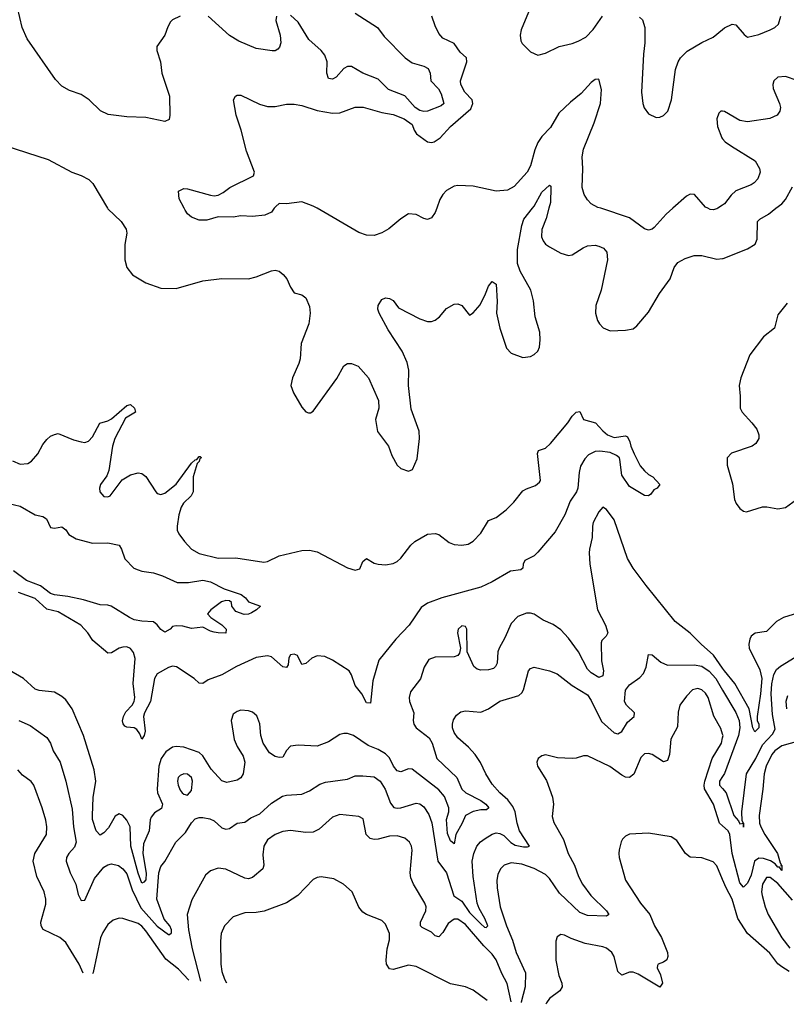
# Model space of a CAD drawing. Header units: inches. Extents: x 1173000 to 1307049, y 522583 to 678455.
# Tile 258 of 617: x 1256308 to 1260334, y 525818 to 530991. Entities that reach past the tile are written whole.
import ezdxf

# ---------------------------------------------------------------- set-up
doc = ezdxf.new("R2010")
doc.units = ezdxf.units.IN
doc.header["$MEASUREMENT"] = 0
for name, color, linetype in [('B2552', 7, 'Continuous'), ('B2553', 7, 'Continuous'), ('B2562', 7, 'Continuous'), ('B2563', 7, 'Continuous')]:
    doc.layers.add(name, color=color, linetype=linetype)

msp = doc.modelspace()

# ---------------------------------------------------------------- linework, layer by layer
at = {"layer": 'B2552', "color": 5}
for points, elevation in [([(1256768.4, 530000), (1256770, 529997.3), (1256840.7, 529930), (1256867.7, 529890), (1256870.6, 529870), (1256860.4, 529810), (1256859.3, 529730), (1256870.5, 529690), (1256900.5, 529650), (1256970, 529608.8), (1257050, 529581.1), (1257130, 529579.6), (1257270, 529619.3), (1257370, 529632.2), (1257510, 529630.2), (1257550, 529640.2), (1257630, 529671.1), (1257650, 529675), (1257670, 529670.2), (1257692.5, 529652.5), (1257710.4, 529630), (1257730, 529586), (1257750, 529556), (1257790, 529545.5), (1257810, 529530.5), (1257830, 529484.7), (1257834.4, 529450), (1257826.8, 529393.2), (1257786.3, 529290), (1257781.5, 529210), (1257774.6, 529185.4), (1257740.3, 529110), (1257731.8, 529070), (1257745.7, 529030), (1257790, 528954.8), (1257810, 528930.8), (1257825.5, 528925.5), (1257834.5, 528925.5), (1257850, 528934.8), (1257973.6, 529106.4), (1258010, 529172.4), (1258030, 529184.9), (1258050, 529185.3), (1258084.9, 529170), (1258139.6, 529110), (1258191.6, 528990), (1258194, 528950), (1258177.3, 528890), (1258188, 528828), (1258244.2, 528750), (1258262.3, 528702.3), (1258290, 528650.8), (1258310, 528633.4), (1258350, 528619.1), (1258371.6, 528628.4), (1258396.2, 528683.8), (1258408.5, 528790), (1258406, 528830), (1258364.1, 528944.1), (1258349.8, 529070), (1258351.9, 529150), (1258342.4, 529190), (1258316.8, 529250), (1258242.4, 529362.4), (1258195.8, 529450), (1258189.8, 529470), (1258191.3, 529490), (1258210, 529520.5), (1258230, 529530.3), (1258250, 529526.4), (1258270, 529515.5), (1258297.3, 529477.3), (1258410, 529419.1), (1258450, 529405.4), (1258470, 529405.4), (1258490, 529412.6), (1258512.4, 529430), (1258550, 529473.7), (1258590, 529497.1), (1258610, 529498), (1258630.3, 529490.3), (1258670, 529438), (1258690, 529450.8), (1258726.9, 529493.1), (1258755.1, 529550), (1258770, 529591.3), (1258790, 529616), (1258810, 529602), (1258814.9, 529510), (1258812, 529450), (1258830.3, 529370), (1258865.2, 529265.2), (1258890, 529239.5), (1258950, 529216.5), (1258990, 529221.1), (1259010, 529232.2), (1259029.8, 529250.2), (1259038.5, 529270), (1259042.3, 529310), (1259039.6, 529350), (1259016, 529430), (1259006.7, 529513.3), (1258993.4, 529570), (1258937, 529670), (1258921.8, 529710), (1258923.2, 529783.2), (1258944.5, 529910), (1258956.4, 529943.6), (1259001.2, 530000)], 720), ([(1257645.3, 530000), (1257630, 529979.1), (1257595.3, 529964.7), (1257530, 529956.3), (1257470, 529960.5), (1257430, 529953.4), (1257350, 529955.5), (1257290, 529938.4), (1257250, 529937.1), (1257210, 529954), (1257190, 529970.8), (1257176.3, 529990), (1257171.2, 530000)], 740), ([(1258498.1, 530000), (1258490, 529977.3), (1258470, 529950.5), (1258450, 529941.6), (1258430, 529946), (1258390, 529968.4), (1258350, 529970.3), (1258310, 529944.9), (1258247.6, 529892.4), (1258210, 529871.8), (1258170, 529857), (1258130, 529859.5), (1258090, 529873.7), (1257871.1, 530000)], 740), ([(1259087.9, 530000), (1259073.7, 529946.3), (1259050, 529889.5), (1259047.9, 529850), (1259057.6, 529830), (1259070, 529812.3), (1259090, 529798.2), (1259150, 529764.7), (1259190, 529752.4), (1259210, 529754.9), (1259266.8, 529793.2), (1259290, 529802.6), (1259330, 529806), (1259350, 529802), (1259374, 529790), (1259391.5, 529770), (1259395.8, 529730), (1259362.3, 529570), (1259334.7, 529490), (1259332.9, 529450), (1259343.1, 529410), (1259352.7, 529392.7), (1259372.7, 529372.7), (1259410, 529356.5), (1259490, 529359.6), (1259530, 529367.4), (1259550, 529382), (1259610, 529454), (1259668, 529552), (1259724.7, 529630), (1259744.7, 529690), (1259764.9, 529715.1), (1259803.9, 529736.1), (1259850, 529753), (1259890, 529751.8), (1259970, 529732.6), (1260000, 529736.9)], 720), ([(1259737.5, 530000), (1259703.1, 529970), (1259641.1, 529898.9), (1259630, 529890.3), (1259610, 529884.6), (1259590, 529892.9), (1259510, 529949.3), (1259360.1, 530000)], 740), ([(1259974.5, 530000), (1259970, 529997.1), (1259950, 529992.7), (1259934.6, 529994.6), (1259922.5, 530000)], 740), ([(1256270, 528672.8), (1256310, 528656.1), (1256350, 528659.6), (1256370, 528671.6), (1256403.5, 528710), (1256430, 528759.3), (1256450, 528786.4), (1256470, 528803.7), (1256490, 528812.4), (1256510, 528816.4), (1256590, 528783), (1256630, 528773), (1256650, 528770.5), (1256670, 528777.1), (1256690, 528799.3), (1256728.9, 528871.1), (1256770, 528883.2), (1256790, 528894.5), (1256870, 528964.2), (1256890, 528968.9), (1256910.3, 528950), (1256915.8, 528930), (1256863.1, 528896.9), (1256808.2, 528790), (1256795.7, 528750), (1256776.9, 528623.1), (1256765.1, 528594.9), (1256733, 528550), (1256727.2, 528530), (1256728.8, 528510), (1256750, 528486), (1256770, 528483.8), (1256784, 528490), (1256845.7, 528574.3), (1256890, 528599.6), (1256930, 528610.3), (1256950, 528606.7), (1256970, 528590.4), (1257022.4, 528510), (1257030, 528501.6), (1257050, 528495.8), (1257070, 528504.4), (1257130, 528550.2), (1257210, 528661.3), (1257230, 528679.5), (1257238.8, 528681.2), (1257250, 528696), (1257256.5, 528696.5), (1257262, 528690), (1257254.4, 528685.6), (1257250.2, 528670), (1257240.5, 528659.5), (1257218.3, 528590), (1257218.5, 528510), (1257208.4, 528490), (1257168.8, 528451.2), (1257156.3, 528430), (1257143, 528390), (1257134.5, 528330), (1257135.5, 528310), (1257143.2, 528290), (1257172.9, 528250), (1257210.3, 528210), (1257250, 528187.3), (1257350, 528162.9), (1257443.8, 528163.8), (1257590, 528140.7), (1257610, 528145.4), (1257670, 528173.8), (1257790, 528202.4), (1257830, 528204.6), (1257870, 528195.5), (1258030, 528111.8), (1258070, 528099.1), (1258094.4, 528105.6), (1258110, 528144), (1258130, 528160.5), (1258170, 528135.6), (1258190.8, 528130.8), (1258230, 528127.3), (1258270, 528134.7), (1258290, 528144.8), (1258310, 528162.4), (1258361.8, 528230), (1258383.2, 528250), (1258450, 528288), (1258490, 528291.9), (1258510, 528286.8), (1258563.7, 528243.7), (1258590, 528233.3), (1258630, 528230.5), (1258663.6, 528236.4), (1258690, 528251.7), (1258730, 528292.7), (1258770, 528360.2), (1258810, 528375.2), (1258863.7, 528416.3), (1258903.9, 528456.1), (1258950, 528515.3), (1258970, 528527.2), (1259016.5, 528543.5), (1259038.4, 528561.6), (1259042.6, 528570), (1259027.8, 528712.2), (1259032.4, 528727.6), (1259070, 528740.7), (1259096.2, 528763.8), (1259187.7, 528872.3), (1259210, 528907.8), (1259230, 528928.5), (1259250, 528933), (1259270, 528890.8), (1259333, 528873), (1259370.7, 528830.7), (1259396, 528810), (1259430, 528795.5), (1259490, 528804.9), (1259499.5, 528799.5), (1259513.3, 528773.3), (1259517.8, 528750), (1259534.7, 528710), (1259567.4, 528647.4), (1259590, 528620.3), (1259610, 528602), (1259634, 528590), (1259670.3, 528550), (1259656, 528530), (1259639.1, 528520.9), (1259622, 528498), (1259610.9, 528489.1), (1259590, 528491.6), (1259510, 528539.5), (1259470, 528598), (1259460.1, 528680.1), (1259457.4, 528690), (1259442.4, 528702.4), (1259410, 528717.7), (1259355.8, 528724.2), (1259330, 528723.1), (1259295.5, 528704.5), (1259275.6, 528684.4), (1259254, 528646), (1259247, 528613), (1259240.1, 528530), (1259232.7, 528510), (1259198.8, 528461.2), (1259171.9, 528390), (1259120, 528300), (1259030, 528193), (1259010, 528175.2), (1258961.5, 528150), (1258953, 528130), (1258951, 528109), (1258939.2, 528100.8), (1258885.7, 528094.3), (1258790, 528037.3), (1258730.4, 528010), (1258525.8, 527954.2), (1258450, 527925.2), (1258416.4, 527903.6), (1258352.7, 527810), (1258283, 527737), (1258194.1, 527625.9), (1258163, 527517), (1258150, 527399.7), (1258130, 527402), (1258104.1, 527450), (1258070, 527492.6), (1258049.9, 527550), (1258038.5, 527570), (1257950, 527626.7), (1257910, 527645.8), (1257870, 527648.5), (1257842.8, 527637.2), (1257810, 527608.4), (1257790, 527604.2), (1257767.8, 527650), (1257750, 527658.5), (1257730, 527655), (1257721.3, 527638.7), (1257718, 527602), (1257710, 527587.1), (1257690, 527591.9), (1257630, 527643.7), (1257609.9, 527649.9), (1257550, 527641.1), (1257446.6, 527593.4), (1257370, 527549.1), (1257297.6, 527522.4), (1257270, 527503.5), (1257250, 527506), (1257223.9, 527530), (1257131.4, 527591.4), (1257110, 527594.8), (1257090, 527587.9), (1257030, 527553.7), (1257015.1, 527530), (1256995, 527410), (1256962.9, 527350), (1256958.2, 527330), (1256966.3, 527253.7), (1256960.9, 527230), (1256950, 527212.2), (1256939.6, 527239.6), (1256922.6, 527262.6), (1256910, 527271.1), (1256870, 527274.3), (1256860.2, 527280.2), (1256851.4, 527291.4), (1256848.5, 527308.5), (1256852.6, 527330), (1256865.6, 527354.4), (1256898.6, 527390), (1256909.4, 527410), (1256912.3, 527430), (1256903.8, 527503.8), (1256914.4, 527634.4), (1256906, 527666), (1256890, 527686.9), (1256870, 527696.4), (1256850, 527695.5), (1256830, 527688.8), (1256790, 527664.8), (1256770, 527663.1), (1256691.6, 527730), (1256665.8, 527770), (1256629.7, 527810), (1256510, 527880.2), (1256450, 527893.4), (1256390, 527951.1), (1256301, 527981)], 680), ([(1256190, 528463.7), (1256310, 528434.9), (1256390, 528390.3), (1256430, 528381.3), (1256448.8, 528368.8), (1256470, 528324), (1256490, 528319.1), (1256530, 528326.8), (1256550, 528311), (1256566.3, 528286.3), (1256604.2, 528264.2), (1256690, 528240.7), (1256770, 528242.4), (1256830, 528230.7), (1256842, 528210), (1256859.5, 528159.5), (1256907.7, 528110), (1256930, 528100.4), (1256950, 528093.4), (1257010, 528086), (1257058, 528070), (1257134.6, 528034.6), (1257194.6, 528034.6), (1257270, 528047.1), (1257310, 528037.6), (1257381.6, 528001.6), (1257470.8, 527970.8), (1257494.1, 527954.1), (1257510, 527932.4), (1257572, 527910), (1257551, 527890), (1257525.5, 527874.5), (1257510, 527868), (1257486.7, 527866.7), (1257442.4, 527882.4), (1257422, 527910), (1257419.6, 527930), (1257410, 527938.7), (1257390, 527939.6), (1257367.7, 527932.3), (1257312, 527890), (1257294, 527870), (1257312, 527850), (1257370, 527811.3), (1257392, 527790), (1257390, 527769), (1257350.9, 527769.1), (1257330, 527774), (1257310, 527779), (1257270, 527799), (1257210, 527793.2), (1257164.7, 527804.7), (1257130, 527806.9), (1257110, 527802.4), (1257097.6, 527790), (1257070, 527774.3), (1257050, 527787.4), (1257030, 527812.6), (1257010, 527827.7), (1256949.5, 527830.5), (1256910, 527838.5), (1256884.1, 527850), (1256788.7, 527910), (1256770, 527915.6), (1256730, 527917.6), (1256643.6, 527943.6), (1256561.2, 527961.2), (1256490, 527969.1), (1256470, 527976.4), (1256417.2, 528017.2), (1256344.5, 528044.5), (1256274.8, 528094.8)], 660), ([(1260000, 527584.4), (1259952.8, 527652.8), (1259887, 527710), (1259830, 527768.6), (1259750, 527829.7), (1259598.8, 528018.8), (1259530.8, 528110), (1259501.1, 528161.1), (1259430, 528363), (1259390, 528417.7), (1259370, 528429.6), (1259350, 528405.1), (1259320.2, 528350), (1259315.9, 528330), (1259315.2, 528270), (1259300.3, 528210), (1259299.6, 528190), (1259303.1, 528130), (1259343.5, 527890), (1259384.6, 527810), (1259396.5, 527770), (1259388.3, 527751.7), (1259365.5, 527730), (1259362.7, 527717.3), (1259363.1, 527623.1), (1259373.5, 527570), (1259370, 527543.6), (1259350, 527534.5), (1259310, 527559.9), (1259290, 527579), (1259242.9, 527670), (1259190, 527741.1), (1259150, 527785.8), (1259110, 527813.9), (1259056.7, 527836.7), (1259010, 527867.2), (1258990, 527873.6), (1258970, 527873.7), (1258924.1, 527855.9), (1258890, 527819.7), (1258856.7, 527743.3), (1258825.5, 527690), (1258819.8, 527670), (1258816.3, 527610), (1258807.7, 527592.3), (1258796.7, 527583.3), (1258770, 527574.9), (1258730, 527573), (1258710, 527578.2), (1258692.5, 527592.5), (1258657.4, 527670), (1258656.8, 527790), (1258650, 527802.4), (1258630, 527807.3), (1258610.5, 527790), (1258607, 527770), (1258623, 527690), (1258617.6, 527662.4), (1258608.5, 527651.5), (1258590, 527644.2), (1258490, 527642.7), (1258456.9, 527630), (1258431.9, 527590), (1258412.5, 527527.5), (1258360.6, 527459.4), (1258353.8, 527430), (1258355.8, 527410), (1258377.3, 527350), (1258374, 527310), (1258378, 527290), (1258391.1, 527270), (1258458.3, 527218.3), (1258474, 527190), (1258499.5, 527110), (1258604.1, 527010), (1258630, 526949.4), (1258651.3, 526930), (1258729.1, 526890), (1258756.6, 526870), (1258772.4, 526850), (1258759.3, 526840.7), (1258730, 526840.7), (1258689.2, 526830.8), (1258648.9, 526811.1), (1258632.1, 526770), (1258598.9, 526710), (1258590, 526662), (1258570, 526677.2), (1258555.3, 526715.3), (1258549.9, 526790), (1258561.4, 526830), (1258561.5, 526850), (1258539.3, 526910), (1258510, 526945), (1258370, 527053.7), (1258350, 527055.8), (1258310, 527039.1), (1258290, 527044.5), (1258271.7, 527070), (1258250, 527113.3), (1258230, 527134.5), (1258190, 527157.7), (1258137.4, 527177.4), (1258060.5, 527230), (1258030, 527240.7), (1258010, 527241.5), (1257990, 527235), (1257930, 527198), (1257870, 527174), (1257770, 527180.3), (1257730, 527174.2), (1257710, 527151.5), (1257690, 527116.9), (1257670, 527115), (1257650, 527119.8), (1257619.2, 527139.2), (1257586.2, 527190), (1257574.4, 527230), (1257570, 527292.7), (1257553.6, 527333.6), (1257530, 527352.8), (1257510, 527360.3), (1257470, 527363.1), (1257450, 527356.4), (1257430, 527342.4), (1257419.3, 527310), (1257434.8, 527210), (1257450, 527173.4), (1257482.4, 527122.4), (1257490.1, 527090.1), (1257481.1, 527030), (1257470, 527008), (1257450, 526995.6), (1257396.5, 526983.5), (1257370, 526993.3), (1257313.2, 527053.2), (1257270, 527123.5), (1257250, 527142), (1257170, 527169.9), (1257130, 527173), (1257110, 527169), (1257075.2, 527144.8), (1257050.7, 527110), (1257039.5, 527070), (1257030.5, 526950), (1257032.4, 526930), (1257057.8, 526870), (1257057, 526863), (1257052.2, 526847.8), (1257015.9, 526824.1), (1256998, 526802), (1256992.8, 526787.2), (1256988.8, 526730), (1256958.5, 526661.5), (1256955.5, 526610), (1256972.4, 526507.6), (1256970, 526472.7), (1256960.5, 526459.5), (1256950, 526455.1), (1256930, 526508.2), (1256891, 526650), (1256888.9, 526750), (1256870, 526786.5), (1256850, 526809.8), (1256830, 526819.1), (1256810, 526807.1), (1256774, 526746), (1256750, 526718.9), (1256730, 526707.4), (1256710, 526729.5), (1256690.9, 526790), (1256689.5, 526810), (1256694.6, 526905.4), (1256707.5, 526990), (1256698.4, 527050), (1256642.4, 527230), (1256582.9, 527370), (1256550, 527417.2), (1256530, 527435.3), (1256490, 527457.4), (1256410, 527466.8), (1256390, 527473.5), (1256328, 527530), (1256253.2, 527573.2)], 720), ([(1256303.1, 527310), (1256362.3, 527282.3), (1256450, 527220.5), (1256469.7, 527190), (1256483.9, 527150), (1256519.8, 527090), (1256550.6, 526990), (1256583.6, 526843.6), (1256591.2, 526750), (1256604.2, 526670), (1256596.2, 526643.8), (1256565.3, 526610), (1256553.6, 526590), (1256551.6, 526570), (1256573.6, 526510), (1256603.4, 526450), (1256615.5, 526395.5), (1256630, 526364.5), (1256650, 526365.1), (1256700.5, 526479.5), (1256750, 526538.2), (1256770, 526550.9), (1256790, 526556.4), (1256827.6, 526547.6), (1256850, 526529.7), (1256870, 526503.9), (1256899.2, 526419.2), (1256944.4, 526324.4), (1257030, 526228.8), (1257090, 526184.7), (1257094.9, 526185.1), (1257105.7, 526194.3), (1257105, 526210), (1257095.8, 526230), (1257066.4, 526266.4), (1257028.8, 526370), (1257038.2, 526510), (1257050, 526541.6), (1257070.9, 526569.1), (1257127.2, 526670), (1257179.3, 526720.7), (1257210, 526772.3), (1257230, 526792.3), (1257250, 526799.6), (1257270, 526800.5), (1257306.4, 526793.6), (1257330, 526781.7), (1257370, 526746.4), (1257390, 526738), (1257410, 526742.2), (1257450, 526769.8), (1257490, 526775.1), (1257521.6, 526798.4), (1257570, 526818.9), (1257630, 526875.8), (1257688.2, 526911.8), (1257710, 526917.7), (1257790, 526921.8), (1257830, 526939.3), (1257884.2, 526975.8), (1257913.7, 526986.3), (1258030, 527001.6), (1258070, 527018), (1258110, 527019.4), (1258170, 527012.9), (1258201.5, 526990), (1258228, 526948), (1258255.6, 526875.6), (1258273.1, 526853.1), (1258290, 526848.1), (1258310, 526850.7), (1258390, 526874.3), (1258410, 526871.6), (1258430, 526855.6), (1258456.1, 526816.1), (1258472, 526772), (1258503.4, 526570), (1258550.4, 526510), (1258589, 526389), (1258630, 526359.6), (1258670, 526301.3), (1258730, 526241), (1258750, 526223.7), (1258757.3, 526222.7), (1258766.4, 526230), (1258751, 526270), (1258721.1, 526321.1), (1258711.3, 526350), (1258689.6, 526489.6), (1258683.9, 526570), (1258692.7, 526610), (1258709.5, 526650), (1258728.4, 526671.6), (1258753.2, 526690), (1258790, 526712.9), (1258810, 526718.5), (1258830, 526715.7), (1258850, 526705.9), (1258887.8, 526667.8), (1258910, 526654.1), (1258954.7, 526645.3), (1258975.1, 526644.9), (1258985.5, 526650), (1258933.7, 526730), (1258921, 526770), (1258911, 526830), (1258898.2, 526858.2), (1258872.3, 526892.3), (1258829.3, 526930), (1258790, 526974.9), (1258755.8, 527030), (1258728.4, 527088.4), (1258700.3, 527130), (1258665.7, 527170), (1258610, 527218.7), (1258590, 527246), (1258581.8, 527270), (1258581.8, 527290), (1258587.1, 527312.9), (1258602.4, 527337.6), (1258625.5, 527354.5), (1258650, 527360.2), (1258730, 527353.5), (1258770, 527371.1), (1258829.4, 527410.6), (1258930, 527440.8), (1258945.5, 527454.5), (1258953.2, 527470), (1258980.5, 527570), (1258990, 527582.7), (1259010.5, 527589.5), (1259090, 527569.7), (1259130, 527554.7), (1259210, 527492.9), (1259290, 527443.5), (1259310, 527414), (1259363.9, 527303.9), (1259430, 527245.2), (1259450, 527239.5), (1259470, 527251.2), (1259499.6, 527300.4), (1259534.9, 527330), (1259537.8, 527350), (1259494.3, 527390), (1259483.9, 527410), (1259490, 527469), (1259510, 527496.9), (1259564.8, 527535.2), (1259583.9, 527556.1), (1259597.8, 527590), (1259610, 527656), (1259630, 527655.1), (1259675.4, 527615.4), (1259710, 527599.8), (1259850, 527601.1), (1259890, 527595.2), (1259930, 527569.4), (1259963.6, 527530), (1260000, 527468.7)], 740), ([(1260000, 527237.4), (1259990, 527266.6), (1259952.9, 527332.9), (1259923.2, 527430), (1259910, 527452.2), (1259890, 527470.8), (1259870, 527477.6), (1259842.4, 527470), (1259810, 527436.9), (1259775, 527390), (1259766.1, 527353.9), (1259763.7, 527276.3), (1259728.7, 527211.3), (1259721, 527130), (1259710, 527098.4), (1259690, 527093), (1259630, 527131.3), (1259610, 527136.9), (1259590, 527133.6), (1259570, 527115.1), (1259532.8, 527027.2), (1259510.7, 527010), (1259490, 527012), (1259470, 527021.4), (1259407.7, 527067.7), (1259290, 527124), (1259270, 527124), (1259230, 527111.2), (1259210, 527109.7), (1259133, 527113), (1259070, 527129.4), (1259050, 527123.7), (1259030.8, 527110), (1259023.8, 527090), (1259027, 527070), (1259074.8, 526994.8), (1259106.7, 526906.7), (1259111.1, 526870), (1259104.8, 526804.8), (1259113.1, 526773.1), (1259164.8, 526684.8), (1259188.6, 526611.4), (1259222.3, 526550), (1259243.2, 526490), (1259264, 526450), (1259307.9, 526390), (1259390.2, 526310), (1259401.6, 526290), (1259390, 526281.3), (1259290, 526284.9), (1259250, 526301.4), (1259143.1, 526403.1), (1259090, 526478.9), (1259070, 526499.9), (1259010, 526531.3), (1258945.8, 526554.2), (1258890, 526562.2), (1258852.7, 526550), (1258833.1, 526530), (1258820, 526500), (1258814.4, 526470), (1258816.2, 526430), (1258831.9, 526330), (1258864.8, 526230), (1258896.1, 526156.1), (1258916, 526090), (1258964.2, 525984.2), (1258962.2, 525910), (1258941.9, 525830), (1258942.4, 525827.2)], 760), ([(1260000, 526755.7), (1259983.7, 526770), (1259952.2, 526870), (1259905, 526950), (1259902.6, 526970), (1259907.1, 526990), (1259944.7, 527110), (1259993.3, 527190), (1260000, 527219)], 760), ([(1256640.7, 525982.5), (1256619.8, 526030), (1256550, 526143.5), (1256518.7, 526170), (1256430.8, 526210.8), (1256420.4, 526230), (1256419.2, 526250), (1256444.9, 526344.9), (1256446, 526370), (1256436, 526410), (1256398.5, 526490), (1256379.2, 526570), (1256387.2, 526610), (1256447.9, 526710), (1256451.3, 526750), (1256445.6, 526785.6), (1256426.6, 526850), (1256382, 526970), (1256368.1, 526988.1), (1256322.9, 527022.9), (1256298.5, 527050)], 760), ([(1260000, 527015.7), (1259983.8, 526990), (1259983.8, 526970), (1260000, 526951.5)], 740), ([(1258888.6, 525830.8), (1258868.6, 525928.6), (1258840.1, 525980.1), (1258810, 526051.3), (1258790, 526081.7), (1258744.9, 526124.9), (1258650, 526238.3), (1258610, 526266), (1258590, 526265.4), (1258557.7, 526242.3), (1258530, 526195.4), (1258510, 526172.4), (1258490, 526178), (1258470, 526196.8), (1258421.6, 526221.6), (1258413.6, 526230), (1258413.7, 526250), (1258441, 526310), (1258442.2, 526330), (1258435.1, 526350), (1258376.3, 526450), (1258363.1, 526483.1), (1258359.3, 526510), (1258368.5, 526628.5), (1258365, 526650), (1258355.5, 526670), (1258330.9, 526690.9), (1258290, 526703.4), (1258250, 526701.7), (1258190, 526686.3), (1258170, 526684.7), (1258149.3, 526689.3), (1258127.3, 526710), (1258112.1, 526792.1), (1258090, 526805.1), (1257990, 526815.9), (1257950, 526801.1), (1257880.8, 526739.2), (1257850, 526722.2), (1257810, 526721.4), (1257730, 526732), (1257690, 526726.4), (1257650, 526709.9), (1257610, 526682.5), (1257590.8, 526650), (1257584.4, 526604.4), (1257590.2, 526550), (1257584.2, 526530), (1257530, 526484), (1257510, 526477.2), (1257490, 526480.8), (1257390, 526528.1), (1257350, 526534), (1257310, 526519.7), (1257283.5, 526496.5), (1257212.4, 526367.6), (1257187.7, 526290), (1257195, 526210), (1257214.5, 526110), (1257258.4, 525940.4)], 760), ([(1260000, 526474), (1259970, 526546), (1259950, 526567.4), (1259890, 526587.1), (1259830, 526591.6), (1259805.6, 526610), (1259758.8, 526678.8), (1259730, 526697.6), (1259610, 526716.9), (1259510, 526711.6), (1259490, 526700.9), (1259474, 526686), (1259467.3, 526672.7), (1259455.8, 526630), (1259455.3, 526610), (1259457, 526590), (1259490.4, 526470), (1259568.9, 526350), (1259616.9, 526290), (1259641.5, 526230), (1259679.1, 526170), (1259710.2, 526090), (1259712.6, 526070), (1259707.5, 526052.5), (1259690, 526040.5), (1259660.7, 526030), (1259657.5, 526022.5), (1259656.5, 526010), (1259674.1, 525974.1), (1259683.6, 525930), (1259670, 525908.4), (1259556, 525976), (1259530, 525986.8), (1259510, 525987.9), (1259470, 525971.5), (1259448.9, 525990), (1259429.8, 526070), (1259417.2, 526090), (1259390, 526112.7), (1259370, 526120.8), (1259278.7, 526138.7), (1259204.4, 526164.4), (1259170, 526181.6), (1259150, 526185.1), (1259130, 526172.3), (1259123.1, 526150), (1259123.6, 526050), (1259139.5, 525970), (1259155.3, 525930), (1259157, 525910), (1259144.9, 525890), (1259091, 525849), (1259074.1, 525825.9), (1259072.2, 525818.5)], 780), ([(1258762.8, 525839.3), (1258690, 525893), (1258650, 525909.7), (1258570, 525926), (1258390, 526017.6), (1258350, 526023.5), (1258270, 526000.8), (1258250, 526005.1), (1258234.6, 526030), (1258233, 526050), (1258238.7, 526110), (1258250, 526158), (1258250.8, 526190), (1258230, 526239.6), (1258210, 526258.7), (1258130, 526289.6), (1258110, 526302.9), (1258090, 526329.3), (1258053.3, 526410), (1258008.8, 526448.8), (1257957, 526477), (1257891.9, 526488.1), (1257870, 526484.2), (1257850, 526473.6), (1257768.8, 526390), (1257710, 526352), (1257592.3, 526307.7), (1257550, 526300.8), (1257490, 526299.7), (1257430, 526277.4), (1257383.7, 526230), (1257366.3, 526190), (1257362.3, 526150), (1257364.5, 526030), (1257369.3, 525990), (1257383.8, 525950), (1257394.3, 525931.3)], 780), ([(1257195.5, 525944.6), (1257142.6, 526002.6), (1257076.1, 526056.1), (1256970, 526205.3), (1256950, 526229), (1256930, 526243.2), (1256850, 526268.7), (1256830, 526271), (1256799, 526261), (1256770, 526236.9), (1256744.5, 526195.5), (1256733, 526167), (1256693.6, 525986.4), (1256690, 525979.1)], 760)]:
    msp.add_lwpolyline(points, dxfattribs=dict(at, elevation=elevation))
at = {"layer": 'B2552', "color": 5, "elevation": 740}
msp.add_lwpolyline([(1257170, 527029.7), (1257150, 527021.3), (1257140.3, 527010), (1257136.5, 526990), (1257139.6, 526970), (1257150, 526943), (1257161.6, 526930), (1257170, 526921.6), (1257190, 526918), (1257210, 526941), (1257214.8, 526990), (1257209.7, 527010), (1257199.5, 527019.5), (1257190, 527027.1)], close=True, dxfattribs=at)
at = {"layer": 'B2553', "color": 5}
for points, elevation in [([(1257150.3, 531009.7), (1257110.3, 530989.7), (1257100.7, 530979.3), (1257086.2, 530953.8), (1257071.1, 530908.9), (1257029, 530850), (1257027.8, 530830), (1257047.6, 530770), (1257054.7, 530710), (1257094, 530590), (1257097.1, 530490), (1257092.7, 530467.3), (1257070, 530457), (1256970, 530477.6), (1256870, 530481.3), (1256773.1, 530493.1), (1256732.8, 530512.8), (1256672, 530570), (1256630, 530598.4), (1256570, 530619.5), (1256530, 530642), (1256496.3, 530676.3), (1256347.4, 530890), (1256320.9, 530950), (1256283.5, 531110)], 720), ([(1258070, 531024.4), (1258186.5, 530950), (1258222.4, 530902.4), (1258332.8, 530790), (1258370, 530764.6), (1258430, 530746.7), (1258454.1, 530734.1), (1258464.6, 530710), (1258467.7, 530670), (1258508.3, 530628.3), (1258521.5, 530601.5), (1258535, 530550), (1258522.2, 530537.8), (1258450.4, 530509.6), (1258430, 530508.8), (1258410, 530514.8), (1258384.8, 530530), (1258330, 530591.2), (1258245.1, 530625.1), (1258190, 530679.2), (1258110, 530709.3), (1258050, 530745.3), (1258030, 530745.8), (1258010, 530734.1), (1257970, 530689.9), (1257950, 530678.8), (1257930, 530682.4), (1257921.8, 530710), (1257922.2, 530770), (1257910, 530805), (1257890.5, 530830), (1257827.2, 530887.2), (1257770, 530977.3), (1257730, 531015.4)], 720), ([(1258981.1, 531030), (1258942.2, 530937.8), (1258937.4, 530910), (1258940.6, 530880.6), (1258946.3, 530866.3), (1258990, 530822), (1259030, 530804), (1259070, 530815.5), (1259141.2, 530850), (1259210, 530865.3), (1259241.8, 530878.2), (1259281, 530899), (1259320.6, 530939.4), (1259368.3, 531010)], 760), ([(1257171.2, 530000), (1257145.5, 530050), (1257142.8, 530090), (1257170, 530103.7), (1257190, 530102), (1257310, 530069.2), (1257330, 530066), (1257350, 530069.3), (1257377.3, 530082.7), (1257411.3, 530110), (1257536, 530170), (1257540.7, 530190), (1257499.7, 530299.7), (1257471.1, 530411.1), (1257444.4, 530490), (1257430.6, 530569.4), (1257441, 530590), (1257450, 530595.1), (1257470, 530595.1), (1257567.6, 530547.6), (1257610, 530534.7), (1257650, 530534.7), (1257710, 530547.1), (1257750, 530547.2), (1257790, 530539.7), (1257870, 530514.7), (1257950, 530499.8), (1257990, 530500.9), (1258069.3, 530530.7), (1258112.1, 530532.1), (1258210, 530503.5), (1258270, 530493.8), (1258327.3, 530470), (1258370, 530440.4), (1258379.2, 530410), (1258392, 530392), (1258450, 530349), (1258470, 530345.2), (1258485.5, 530350), (1258516, 530370), (1258570.3, 530430), (1258677, 530523), (1258688, 530550), (1258684.4, 530570), (1258646.5, 530610), (1258624.6, 530650), (1258623.4, 530670), (1258655.8, 530770), (1258654.2, 530790), (1258620.7, 530820.7), (1258590, 530866), (1258530, 530894.4), (1258510, 530919.1), (1258490, 530958.8), (1258472, 531010)], 740), ([(1257657.6, 531010), (1257654, 530986), (1257675.5, 530910), (1257679.6, 530870), (1257673.2, 530846.8), (1257664.6, 530835.4), (1257650, 530827.6), (1257633.4, 530826.6), (1257550, 530839.8), (1257458.7, 530878.7), (1257410, 530907.7), (1257298.5, 531010)], 720), ([(1259563.4, 531003.4), (1259579.1, 530990), (1259591.8, 530950), (1259592, 530870), (1259584.9, 530810), (1259574.4, 530610), (1259581.6, 530550), (1259587.4, 530527.4), (1259610, 530497.3), (1259650, 530477.3), (1259670, 530478.8), (1259690, 530487.3), (1259712, 530510), (1259731.3, 530570), (1259752, 530730), (1259767, 530770), (1259779.5, 530790), (1259813.9, 530826.1), (1259890, 530870.5), (1259950, 530899.3), (1260000, 530939.9)], 760), ([(1259360.1, 530000), (1259345.1, 530005.1), (1259310, 530024.4), (1259290, 530043.8), (1259272.5, 530072.5), (1259262.8, 530110), (1259266.2, 530210), (1259262.6, 530270), (1259269.3, 530310), (1259325.8, 530450), (1259358.6, 530550), (1259364.2, 530624.2), (1259350, 530679.1), (1259330, 530676.5), (1259310, 530660.3), (1259257.5, 530602.5), (1259201.6, 530558.4), (1259140.3, 530499.7), (1259096, 530424), (1259050, 530376.5), (1259030, 530345.7), (1259012.8, 530307.2), (1258990, 530223), (1258974, 530190), (1258905.4, 530114.6), (1258870, 530096), (1258810.3, 530090.3), (1258690, 530117), (1258610, 530120.3), (1258590, 530115.8), (1258550, 530094), (1258530, 530072.7), (1258514.4, 530045.6), (1258498.1, 530000)], 740), ([(1260000, 530509.6), (1259990, 530510.4), (1259980.3, 530499.7), (1259969.8, 530470), (1259973.1, 530430), (1259995.6, 530370), (1260000, 530364.9)], 740), ([(1256100.5, 530000), (1256110, 530001.7), (1256156.3, 530023.7), (1256193.6, 530050), (1256211.5, 530070), (1256228.3, 530111.7), (1256230.9, 530190.9), (1256224.5, 530244.5), (1256209.6, 530310.4), (1256216, 530324), (1256230, 530330.4), (1256456.9, 530256.9), (1256581, 530190), (1256630, 530173), (1256671.6, 530151.6), (1256692.4, 530130), (1256768.4, 530000)], 720), ([(1259001.2, 530000), (1259010, 530011), (1259050, 530084.6), (1259090, 530121.3), (1259097.1, 530117.1), (1259098.3, 530110), (1259095.7, 530030), (1259087.9, 530000)], 720), ([(1257871.1, 530000), (1257850, 530012.2), (1257790, 530034.4), (1257710, 530023.8), (1257670, 530024.9), (1257652.7, 530010), (1257645.3, 530000)], 740), ([(1259922.5, 530000), (1259910, 530005.5), (1259852.7, 530072.7), (1259830, 530074.9), (1259810, 530063.1), (1259737.5, 530000)], 740), ([(1260000, 530016.5), (1259974.5, 530000)], 740)]:
    msp.add_lwpolyline(points, dxfattribs=dict(at, elevation=elevation))
at = {"layer": 'B2562', "color": 5}
for points, elevation in [([(1260000, 529736.9), (1260002.7, 529737.3), (1260130, 529788.1), (1260170, 529811.7), (1260182, 529838), (1260183.9, 529930), (1260196.1, 529943.9), (1260240.8, 529970), (1260279.8, 530000)], 720), ([(1260338.7, 529501.3), (1260290, 529441), (1260271.8, 529370), (1260214.8, 529325.2), (1260142.9, 529230), (1260095.8, 529110), (1260086.7, 529070), (1260092.5, 529012.5), (1260092.2, 528950), (1260102.4, 528930), (1260154, 528874), (1260179, 528839), (1260190.3, 528810), (1260190.3, 528790), (1260175.1, 528764.9), (1260155.5, 528750), (1260046.1, 528713.9), (1260024.4, 528690), (1260024.6, 528650), (1260052.4, 528552.4), (1260062, 528470), (1260070.3, 528450), (1260090, 528423.7), (1260110, 528409), (1260126.1, 528406.1), (1260210, 528431), (1260232.2, 528432.2), (1260290, 528421.6), (1260330, 528428.4), (1260388.6, 528470)], 720), ([(1260393.2, 527873.2), (1260319.3, 527850), (1260283.1, 527830), (1260230, 527776.4), (1260170, 527768.6), (1260150, 527752.6), (1260143.2, 527736.8), (1260137.9, 527710), (1260139.8, 527690), (1260194.9, 527574.9), (1260205.5, 527530), (1260199.6, 527450), (1260180.5, 527330), (1260181.5, 527310), (1260190.1, 527290), (1260190.1, 527270), (1260169.8, 527249.8), (1260158.2, 527270), (1260139.7, 527370), (1260063.8, 527503.8), (1260010, 527570), (1260000, 527584.4)], 720), ([(1260000, 526951.5), (1260018.7, 526930), (1260059.6, 526810), (1260082.5, 526782.5), (1260090, 526766.4), (1260109.3, 526769.3), (1260110, 526749), (1260110, 526770.6), (1260103, 526783), (1260100.9, 526830), (1260125.4, 527030), (1260174.9, 527110), (1260210, 527181.5), (1260262.3, 527237.7), (1260275.3, 527264.7), (1260261.6, 527341.6), (1260255.2, 527450), (1260258.3, 527501.7), (1260268.8, 527551.2), (1260283.5, 527576.5), (1260304.3, 527595.7), (1260403.6, 527656.4)], 740), ([(1260000, 527468.7), (1260070, 527350.7), (1260086.6, 527310), (1260089.9, 527270), (1260083.5, 527230), (1260009.4, 527030.6), (1260000, 527015.7)], 740), ([(1260341.2, 527438.8), (1260332.5, 527410), (1260335.1, 527370)], 760), ([(1260000, 527219), (1260002.5, 527230), (1260000, 527237.4)], 760), ([(1260398.5, 527201.5), (1260310, 527175.9), (1260273.6, 527150), (1260258.8, 527130), (1260229.3, 527070), (1260217.6, 527030), (1260211.8, 526948.2), (1260192, 526810), (1260193.4, 526770), (1260200.2, 526750), (1260221, 526710), (1260288.8, 526610), (1260301.6, 526561.6), (1260308.9, 526550), (1260306, 526546), (1260310, 526546.8), (1260310, 526521.6), (1260299.1, 526539.1), (1260290, 526539.4), (1260276, 526556), (1260251.8, 526571.8), (1260214.9, 526585.1), (1260190, 526586.2), (1260167.6, 526570), (1260150, 526496.8), (1260130, 526455.4), (1260110, 526434), (1260090, 526456.3), (1260049.2, 526610), (1260038.2, 526710), (1260029.2, 526730), (1260000, 526755.7)], 760), ([(1260350, 525990.8), (1260310, 526014.5), (1260290, 526031.7), (1260247.9, 526087.9), (1260130.8, 526190.8), (1260080.1, 526270), (1260050.4, 526370), (1260018.4, 526430), (1260000, 526474)], 780), ([(1260366.4, 526366.4), (1260290, 526452.6), (1260250, 526485.2), (1260230, 526485), (1260209.6, 526450), (1260204.7, 526410), (1260206.9, 526390), (1260222.5, 526330), (1260238.3, 526290), (1260310, 526167.6), (1260353.6, 526113.6)], 780)]:
    msp.add_lwpolyline(points, dxfattribs=dict(at, elevation=elevation))
at = {"layer": 'B2563', "color": 5}
for points, elevation in [([(1260000, 530939.9), (1260010, 530948), (1260050, 530967.7), (1260070, 530964), (1260112.8, 530912.8), (1260130, 530898.8), (1260190, 530914), (1260250, 530937), (1260274.5, 530950), (1260292.8, 530967.2), (1260306.2, 531010)], 760), ([(1260391.7, 530671.7), (1260330, 530692.9), (1260290, 530688.4), (1260268.3, 530670), (1260263.1, 530650), (1260265.7, 530630), (1260298.9, 530550), (1260303, 530530), (1260299.6, 530510), (1260286.6, 530490), (1260248.6, 530471.4), (1260130, 530454), (1260090, 530461.8), (1260010, 530508.8), (1260000, 530509.6)], 740), ([(1260000, 530364.9), (1260012.8, 530350), (1260046.3, 530326.3), (1260171.3, 530250), (1260194.3, 530210), (1260197.4, 530190), (1260185.3, 530154.7), (1260165.4, 530134.6), (1260150, 530123.6), (1260070, 530091.7), (1260045.1, 530070), (1260010, 530023), (1260000, 530016.5)], 740), ([(1260279.8, 530000), (1260310, 530023.3), (1260330, 530046.7), (1260366.3, 530113.7)], 720)]:
    msp.add_lwpolyline(points, dxfattribs=dict(at, elevation=elevation))

doc.saveas('drawing.dxf')
